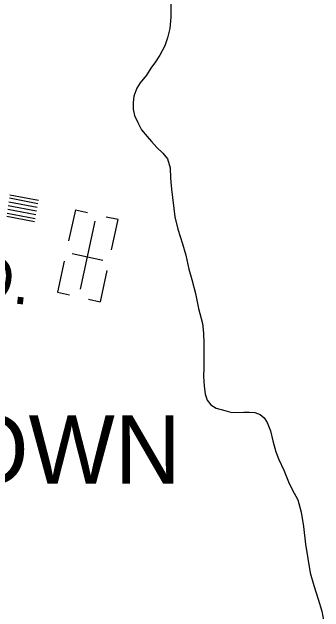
# Model space of a CAD drawing. Extents: x 1788175 to 1969470, y 584502 to 738744.
# Drawn here: x 1938010 to 1940544, y 642988 to 647862 of the extents above; entities that cross this region are included whole.
import ezdxf

# ---------------------------------------------------------------- set-up
doc = ezdxf.new("R2010")
doc.units = 0
for name, color, linetype in [('DESIGN - ROW - Right-of-Way and Easement Labels', 7, 'Continuous'), ('DESIGN - TRANSPORTATION - Text', 7, 'Continuous'), ('DESIGN - UTILITIES - Cable (Underground) with Text', 7, 'Continuous'), ('SURVEY - TRANSPORTATION - Roads', 7, 'Continuous'), ('SURVEY - VEGETATION - Features with Text', 7, 'Continuous')]:
    doc.layers.add(name, color=color, linetype=linetype)

msp = doc.modelspace()

# ---------------------------------------------------------------- linework, layer by layer
at = {"layer": 'DESIGN - TRANSPORTATION - Text'}
msp.add_lwpolyline([(1939299, 647938.4), (1939299.3, 647820.2), (1939291.6, 647728), (1939273.8, 647651.8), (1939251.9, 647585.6), (1939212.1, 647511.3), (1939176.2, 647457.1), (1939138.3, 647404.9), (1939102.5, 647348.7), (1939050.6, 647286.4), (1939024.7, 647242.2), (1939000.8, 647178), (1938993, 647125.9), (1938993.1, 647071.8), (1939005.3, 647019.7), (1939033.5, 646963.7), (1939061.7, 646903.7), (1939107.8, 646849.7), (1939142, 646809.8), (1939186.2, 646759.8), (1939234.3, 646715.9), (1939274.5, 646667.9), (1939294.7, 646595.9), (1939296.9, 646511.7), (1939305.2, 646423.6), (1939333.8, 646197.2), (1939358.1, 646097.1), (1939394.5, 645979), (1939420.8, 645886.9), (1939447.1, 645772.8), (1939469.4, 645688.7), (1939499.7, 645574.6), (1939526.1, 645452.4), (1939556.4, 645332.3), (1939564.7, 645252.2), (1939568.9, 645170.1), (1939567.2, 645045.8), (1939567.5, 644967.7), (1939565.6, 644901.5), (1939569.8, 644825.4), (1939578, 644757.3), (1939596.2, 644709.3), (1939624.3, 644671.3), (1939668.4, 644643.4), (1939738.5, 644623.6), (1939794.6, 644607.7), (1939892.7, 644612), (1939938.8, 644610.2), (1939982.8, 644608.3), (1940026.9, 644592.4), (1940059, 644564.5), (1940083.1, 644526.5), (1940109.3, 644458.4), (1940129.6, 644378.4), (1940153.8, 644290.3), (1940178, 644226.2), (1940218.3, 644140.2), (1940254.6, 644046.1), (1940286.8, 643984.1), (1940331.1, 643898.1), (1940359.4, 643798), (1940377.7, 643681.8), (1940394.1, 643537.6), (1940430.8, 643307.3), (1940461.1, 643203.2), (1940495.4, 643093.1), (1940525.7, 642995), (1940544, 642908.9)], dxfattribs=at)
at = {"layer": 'DESIGN - UTILITIES - Cable (Underground) with Text'}
for p, q in [((1938525.1, 646254.2), (1938470.5, 646001.9)), ((1938525.3, 646254.2), (1938622.5, 646233.1)), ((1938872.3, 646175), (1938776.3, 646195.8)), ((1938819.3, 645929.2), (1938872.5, 646175)), ((1938499.5, 645899.5), (1938747.4, 645845.9)), ((1938434.9, 645837.3), (1938380.6, 645586.4)), ((1938728, 645507.2), (1938783.2, 645762.1)), ((1938380.6, 645586.5), (1938478, 645565.3)), ((1938630.6, 645528.3), (1938727.4, 645507.3))]:
    msp.add_line(p, q, dxfattribs=at)
msp.add_lwpolyline([(1938565.4, 645611.4), (1938684.5, 646161.7)], dxfattribs=at)
at = {"layer": 'SURVEY - TRANSPORTATION - Roads'}
for points in [[(1938225.1, 646329.9), (1937993.8, 646373.8)], [(1938220.3, 646304.6), (1937989.9, 646348.4)], [(1938208.8, 646243.7), (1937980.4, 646287.1)], [(1938208.8, 646243.7), (1937980.4, 646287.1)], [(1938214.5, 646274.2), (1937985.2, 646317.7)], [(1938197.2, 646182.8), (1937971, 646225.8)], [(1938203, 646213.3), (1937975.7, 646256.4)], [(1938192.6, 646158.5), (1937967.3, 646201.3)]]:
    msp.add_lwpolyline(points, dxfattribs=at)

# ---------------------------------------------------------------- texts
at = {"layer": 'DESIGN - ROW - Right-of-Way and Easement Labels'}
msp.add_text('RD.', height=370, rotation=353.2594, dxfattribs=at).set_placement((1937297, 645581.1))
at = {"layer": 'SURVEY - VEGETATION - Features with Text'}
msp.add_text('WATERTOWN', height=555, dxfattribs=at).set_placement((1934434.4, 644030.6))

doc.saveas('drawing.dxf')
